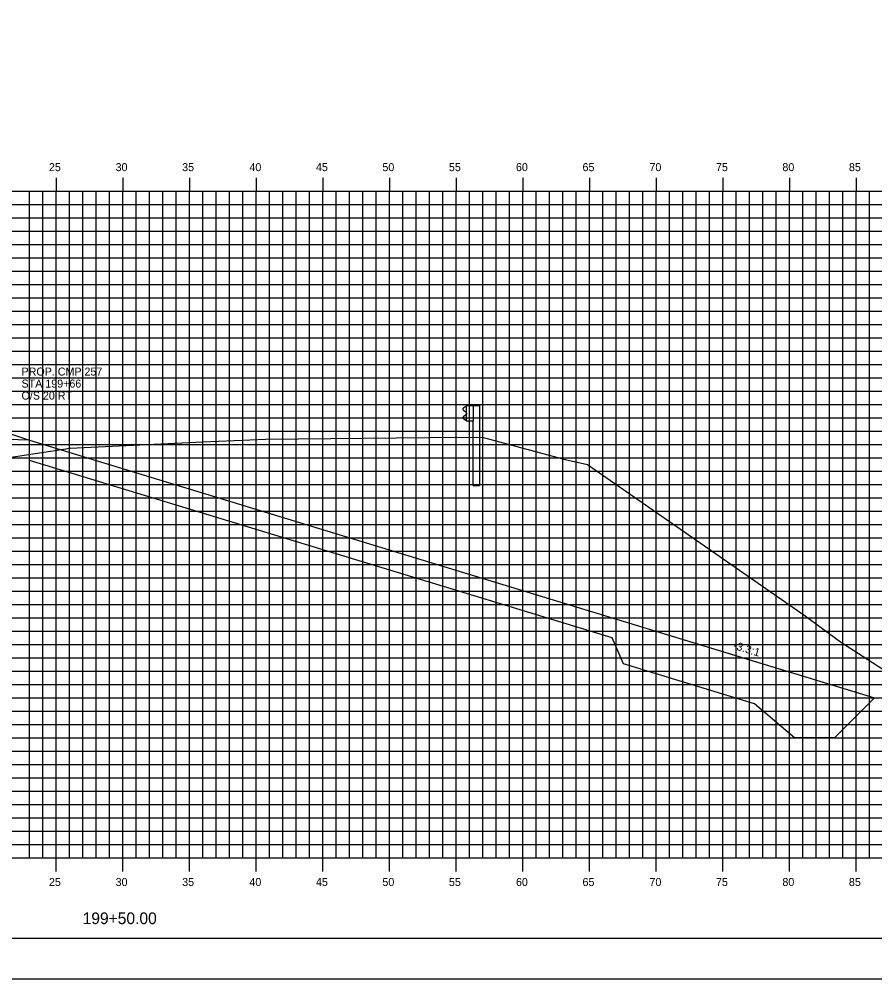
# Model space of a CAD drawing. Extents: x 850598 to 870284, y 366541 to 366651.
# Drawn here: x 865087.3 to 865151.5, y 366541.2 to 366613.1 of the extents above; entities that cross this region are included whole.
import ezdxf

# ---------------------------------------------------------------- set-up
doc = ezdxf.new("R2010")
doc.units = 0
for name, color, linetype in [('ANNOTATION', 7, 'Continuous'), ('BORDER', 7, 'Continuous'), ('D_Drainage_RipRap', 7, 'Continuous'), ('D_Roadway_Centerline', 7, 'Continuous'), ('D_Roadway_SlopeLines', 7, 'Continuous'), ('D_Roadway_SubGrade', 7, 'Continuous'), ('H_V ANNOTATION', 7, 'Continuous'), ('MAJOR', 7, 'Continuous'), ('MINOR', 7, 'Continuous'), ('PLOT BOUNDARY', 7, 'Continuous'), ('S_Guardrail_Beam', 7, 'Continuous'), ('S_Roadway_Centerline', 7, 'Continuous'), ('S_Utilities_Pole_Joint', 7, 'Continuous')]:
    doc.layers.add(name, color=color, linetype=linetype)

msp = doc.modelspace()

# ---------------------------------------------------------------- linework, layer by layer
at = {"layer": 'BORDER'}
msp.add_line((865020.073, 366544.225), (865180.073, 366544.225), dxfattribs=at)
at = {"layer": 'D_Drainage_RipRap'}
msp.add_lwpolyline([(865131.767, 366568.225), (865141.593, 366565.231), (865151.455, 366562.225), (865148.455, 366559.225), (865145.455, 366559.225), (865142.455, 366561.781), (865132.629, 366564.775), (865131.767, 366566.725), (865088.072, 366580.041), (865088.072, 366581.541)], close=True, dxfattribs=at)
at = {"layer": 'D_Roadway_Centerline'}
msp.add_lwpolyline([(865025.072, 366593.579), (865044.027, 366584.102), (865047.072, 366581.443), (865047.527, 366583.892), (865047.618, 366583.893), (865047.696, 366583.847), (865048.066, 366583.46), (865048.072, 366583.293), (865054.072, 366583.653), (865065.072, 366583.983), (865076.072, 366583.901), (865080.072, 366583.661), (865082.072, 366583.541), (865088.072, 366581.541), (865131.767, 366568.225), (865141.593, 366565.231), (865151.455, 366562.225), (865155.455, 366562.225)], dxfattribs=at)
at = {"layer": 'D_Roadway_SlopeLines'}
msp.add_lwpolyline([(865088.072, 366581.541), (865151.455, 366562.225), (865151.455, 366562.225)], dxfattribs=at)
at = {"layer": 'D_Roadway_SubGrade'}
msp.add_lwpolyline([(865076.072, 366583.401), (865077.072, 366583.341), (865077.072, 366583.591), (865082.072, 366583.291), (865082.072, 366583.541), (865088.072, 366581.541), (865076.072, 366581.901)], close=True, dxfattribs=at)
at = {"layer": 'MAJOR'}
for p, q in [((865090.072, 366601.227), (865090.072, 366600.225)), ((865090.072, 366601.227), (865090.072, 366600.225)), ((865095.072, 366601.227), (865095.072, 366600.225)), ((865095.072, 366601.227), (865095.072, 366600.225)), ((865100.072, 366601.227), (865100.072, 366600.225)), ((865100.072, 366601.227), (865100.072, 366600.225)), ((865105.072, 366601.227), (865105.072, 366600.225)), ((865105.072, 366601.227), (865105.072, 366600.225)), ((865110.072, 366601.227), (865110.072, 366600.225)), ((865110.072, 366601.227), (865110.072, 366600.225)), ((865115.072, 366601.227), (865115.072, 366600.225)), ((865115.072, 366601.227), (865115.072, 366600.225)), ((865120.072, 366601.227), (865120.072, 366600.225)), ((865120.072, 366601.227), (865120.072, 366600.225)), ((865125.072, 366601.227), (865125.072, 366600.225)), ((865125.072, 366601.227), (865125.072, 366600.225)), ((865130.072, 366601.227), (865130.072, 366600.225)), ((865130.072, 366601.227), (865130.072, 366600.225)), ((865135.072, 366601.227), (865135.072, 366600.225)), ((865135.072, 366601.227), (865135.072, 366600.225)), ((865140.072, 366601.227), (865140.072, 366600.225)), ((865140.072, 366601.227), (865140.072, 366600.225)), ((865145.072, 366601.227), (865145.072, 366600.225)), ((865145.072, 366601.227), (865145.072, 366600.225)), ((865150.072, 366601.227), (865150.072, 366600.225)), ((865150.072, 366601.227), (865150.072, 366600.225)), ((865025.072, 366600.225), (865165.072, 366600.225)), ((865025.072, 366600.225), (865165.072, 366600.225)), ((865025.072, 366600.225), (865165.072, 366600.225)), ((865025.072, 366600.225), (865165.072, 366600.225)), ((865090.072, 366550.225), (865090.072, 366600.225)), ((865090.072, 366550.225), (865090.072, 366600.225)), ((865095.072, 366550.225), (865095.072, 366600.225)), ((865095.072, 366550.225), (865095.072, 366600.225)), ((865100.072, 366550.225), (865100.072, 366600.225)), ((865100.072, 366550.225), (865100.072, 366600.225)), ((865105.072, 366550.225), (865105.072, 366600.225)), ((865105.072, 366550.225), (865105.072, 366600.225)), ((865110.072, 366550.225), (865110.072, 366600.225)), ((865110.072, 366550.225), (865110.072, 366600.225)), ((865115.072, 366550.225), (865115.072, 366600.225)), ((865115.072, 366550.225), (865115.072, 366600.225)), ((865120.072, 366550.225), (865120.072, 366600.225)), ((865120.072, 366550.225), (865120.072, 366600.225)), ((865125.072, 366550.225), (865125.072, 366600.225)), ((865125.072, 366550.225), (865125.072, 366600.225)), ((865130.072, 366550.225), (865130.072, 366600.225)), ((865130.072, 366550.225), (865130.072, 366600.225)), ((865135.072, 366550.225), (865135.072, 366600.225)), ((865135.072, 366550.225), (865135.072, 366600.225)), ((865140.072, 366550.225), (865140.072, 366600.225)), ((865140.072, 366550.225), (865140.072, 366600.225)), ((865145.072, 366550.225), (865145.072, 366600.225)), ((865145.072, 366550.225), (865145.072, 366600.225)), ((865150.072, 366550.225), (865150.072, 366600.225)), ((865150.072, 366550.225), (865150.072, 366600.225)), ((865025.072, 366595.225), (865165.072, 366595.225)), ((865025.072, 366595.225), (865165.072, 366595.225)), ((865025.072, 366590.225), (865165.072, 366590.225)), ((865025.072, 366590.225), (865165.072, 366590.225)), ((865025.072, 366585.225), (865165.072, 366585.225)), ((865025.072, 366585.225), (865165.072, 366585.225)), ((865025.072, 366580.225), (865165.072, 366580.225)), ((865025.072, 366580.225), (865165.072, 366580.225)), ((865025.072, 366575.225), (865165.072, 366575.225)), ((865025.072, 366575.225), (865165.072, 366575.225)), ((865025.072, 366570.225), (865165.072, 366570.225)), ((865025.072, 366570.225), (865165.072, 366570.225)), ((865025.072, 366565.225), (865165.072, 366565.225)), ((865025.072, 366565.225), (865165.072, 366565.225)), ((865025.072, 366560.225), (865165.072, 366560.225)), ((865025.072, 366560.225), (865165.072, 366560.225)), ((865025.072, 366555.225), (865165.072, 366555.225)), ((865025.072, 366555.225), (865165.072, 366555.225)), ((865025.072, 366550.225), (865165.072, 366550.225)), ((865025.072, 366550.225), (865165.072, 366550.225)), ((865025.072, 366550.225), (865165.072, 366550.225)), ((865025.072, 366550.225), (865165.072, 366550.225)), ((865090.072, 366549.223), (865090.072, 366550.225)), ((865090.072, 366549.223), (865090.072, 366550.225)), ((865095.072, 366549.223), (865095.072, 366550.225)), ((865095.072, 366549.223), (865095.072, 366550.225)), ((865100.072, 366549.223), (865100.072, 366550.225)), ((865100.072, 366549.223), (865100.072, 366550.225)), ((865105.072, 366549.223), (865105.072, 366550.225)), ((865105.072, 366549.223), (865105.072, 366550.225)), ((865110.072, 366549.223), (865110.072, 366550.225)), ((865110.072, 366549.223), (865110.072, 366550.225)), ((865115.072, 366549.223), (865115.072, 366550.225)), ((865115.072, 366549.223), (865115.072, 366550.225)), ((865120.072, 366549.223), (865120.072, 366550.225)), ((865120.072, 366549.223), (865120.072, 366550.225)), ((865125.072, 366549.223), (865125.072, 366550.225)), ((865125.072, 366549.223), (865125.072, 366550.225)), ((865130.072, 366549.223), (865130.072, 366550.225)), ((865130.072, 366549.223), (865130.072, 366550.225)), ((865135.072, 366549.223), (865135.072, 366550.225)), ((865135.072, 366549.223), (865135.072, 366550.225)), ((865140.072, 366549.223), (865140.072, 366550.225)), ((865140.072, 366549.223), (865140.072, 366550.225)), ((865145.072, 366549.223), (865145.072, 366550.225)), ((865145.072, 366549.223), (865145.072, 366550.225)), ((865150.072, 366549.223), (865150.072, 366550.225)), ((865150.072, 366549.223), (865150.072, 366550.225))]:
    msp.add_line(p, q, dxfattribs=at)
at = {"layer": 'MINOR'}
for p, q in [((865088.072, 366550.225), (865088.072, 366600.225)), ((865088.072, 366550.225), (865088.072, 366600.225)), ((865089.072, 366550.225), (865089.072, 366600.225)), ((865089.072, 366550.225), (865089.072, 366600.225)), ((865091.072, 366550.225), (865091.072, 366600.225)), ((865091.072, 366550.225), (865091.072, 366600.225)), ((865092.072, 366550.225), (865092.072, 366600.225)), ((865092.072, 366550.225), (865092.072, 366600.225)), ((865093.072, 366550.225), (865093.072, 366600.225)), ((865093.072, 366550.225), (865093.072, 366600.225)), ((865094.072, 366550.225), (865094.072, 366600.225)), ((865094.072, 366550.225), (865094.072, 366600.225)), ((865096.072, 366550.225), (865096.072, 366600.225)), ((865096.072, 366550.225), (865096.072, 366600.225)), ((865097.072, 366550.225), (865097.072, 366600.225)), ((865097.072, 366550.225), (865097.072, 366600.225)), ((865098.072, 366550.225), (865098.072, 366600.225)), ((865098.072, 366550.225), (865098.072, 366600.225)), ((865099.072, 366550.225), (865099.072, 366600.225)), ((865099.072, 366550.225), (865099.072, 366600.225)), ((865101.072, 366550.225), (865101.072, 366600.225)), ((865101.072, 366550.225), (865101.072, 366600.225)), ((865102.072, 366550.225), (865102.072, 366600.225)), ((865102.072, 366550.225), (865102.072, 366600.225)), ((865103.072, 366550.225), (865103.072, 366600.225)), ((865103.072, 366550.225), (865103.072, 366600.225)), ((865104.072, 366550.225), (865104.072, 366600.225)), ((865104.072, 366550.225), (865104.072, 366600.225)), ((865106.072, 366550.225), (865106.072, 366600.225)), ((865106.072, 366550.225), (865106.072, 366600.225)), ((865107.072, 366550.225), (865107.072, 366600.225)), ((865107.072, 366550.225), (865107.072, 366600.225)), ((865108.072, 366550.225), (865108.072, 366600.225)), ((865108.072, 366550.225), (865108.072, 366600.225)), ((865109.072, 366550.225), (865109.072, 366600.225)), ((865109.072, 366550.225), (865109.072, 366600.225)), ((865111.072, 366550.225), (865111.072, 366600.225)), ((865111.072, 366550.225), (865111.072, 366600.225)), ((865112.072, 366550.225), (865112.072, 366600.225)), ((865112.072, 366550.225), (865112.072, 366600.225)), ((865113.072, 366550.225), (865113.072, 366600.225)), ((865113.072, 366550.225), (865113.072, 366600.225)), ((865114.072, 366550.225), (865114.072, 366600.225)), ((865114.072, 366550.225), (865114.072, 366600.225)), ((865116.072, 366550.225), (865116.072, 366600.225)), ((865116.072, 366550.225), (865116.072, 366600.225)), ((865117.072, 366550.225), (865117.072, 366600.225)), ((865117.072, 366550.225), (865117.072, 366600.225)), ((865118.072, 366550.225), (865118.072, 366600.225)), ((865118.072, 366550.225), (865118.072, 366600.225)), ((865119.072, 366550.225), (865119.072, 366600.225)), ((865119.072, 366550.225), (865119.072, 366600.225)), ((865121.072, 366550.225), (865121.072, 366600.225)), ((865121.072, 366550.225), (865121.072, 366600.225)), ((865122.072, 366550.225), (865122.072, 366600.225)), ((865122.072, 366550.225), (865122.072, 366600.225)), ((865123.072, 366550.225), (865123.072, 366600.225)), ((865123.072, 366550.225), (865123.072, 366600.225)), ((865124.072, 366550.225), (865124.072, 366600.225)), ((865124.072, 366550.225), (865124.072, 366600.225)), ((865126.072, 366550.225), (865126.072, 366600.225)), ((865126.072, 366550.225), (865126.072, 366600.225)), ((865127.072, 366550.225), (865127.072, 366600.225)), ((865127.072, 366550.225), (865127.072, 366600.225)), ((865128.072, 366550.225), (865128.072, 366600.225)), ((865128.072, 366550.225), (865128.072, 366600.225)), ((865129.072, 366550.225), (865129.072, 366600.225)), ((865129.072, 366550.225), (865129.072, 366600.225)), ((865131.072, 366550.225), (865131.072, 366600.225)), ((865131.072, 366550.225), (865131.072, 366600.225)), ((865132.072, 366550.225), (865132.072, 366600.225)), ((865132.072, 366550.225), (865132.072, 366600.225)), ((865133.072, 366550.225), (865133.072, 366600.225)), ((865133.072, 366550.225), (865133.072, 366600.225)), ((865134.072, 366550.225), (865134.072, 366600.225)), ((865134.072, 366550.225), (865134.072, 366600.225)), ((865136.072, 366550.225), (865136.072, 366600.225)), ((865136.072, 366550.225), (865136.072, 366600.225)), ((865137.072, 366550.225), (865137.072, 366600.225)), ((865137.072, 366550.225), (865137.072, 366600.225)), ((865138.072, 366550.225), (865138.072, 366600.225)), ((865138.072, 366550.225), (865138.072, 366600.225)), ((865139.072, 366550.225), (865139.072, 366600.225)), ((865139.072, 366550.225), (865139.072, 366600.225)), ((865141.072, 366550.225), (865141.072, 366600.225)), ((865141.072, 366550.225), (865141.072, 366600.225)), ((865142.072, 366550.225), (865142.072, 366600.225)), ((865142.072, 366550.225), (865142.072, 366600.225)), ((865143.072, 366550.225), (865143.072, 366600.225)), ((865143.072, 366550.225), (865143.072, 366600.225)), ((865144.072, 366550.225), (865144.072, 366600.225)), ((865144.072, 366550.225), (865144.072, 366600.225)), ((865146.072, 366550.225), (865146.072, 366600.225)), ((865146.072, 366550.225), (865146.072, 366600.225)), ((865147.072, 366550.225), (865147.072, 366600.225)), ((865147.072, 366550.225), (865147.072, 366600.225)), ((865148.072, 366550.225), (865148.072, 366600.225)), ((865148.072, 366550.225), (865148.072, 366600.225)), ((865149.072, 366550.225), (865149.072, 366600.225)), ((865149.072, 366550.225), (865149.072, 366600.225)), ((865151.072, 366550.225), (865151.072, 366600.225)), ((865151.072, 366550.225), (865151.072, 366600.225)), ((865025.072, 366599.225), (865165.072, 366599.225)), ((865025.072, 366599.225), (865165.072, 366599.225)), ((865025.072, 366598.225), (865165.072, 366598.225)), ((865025.072, 366598.225), (865165.072, 366598.225)), ((865025.072, 366597.225), (865165.072, 366597.225)), ((865025.072, 366597.225), (865165.072, 366597.225)), ((865025.072, 366596.225), (865165.072, 366596.225)), ((865025.072, 366596.225), (865165.072, 366596.225)), ((865025.072, 366594.225), (865165.072, 366594.225)), ((865025.072, 366594.225), (865165.072, 366594.225)), ((865025.072, 366593.225), (865165.072, 366593.225)), ((865025.072, 366593.225), (865165.072, 366593.225)), ((865025.072, 366592.225), (865165.072, 366592.225)), ((865025.072, 366592.225), (865165.072, 366592.225)), ((865025.072, 366591.225), (865165.072, 366591.225)), ((865025.072, 366591.225), (865165.072, 366591.225)), ((865025.072, 366589.225), (865165.072, 366589.225)), ((865025.072, 366589.225), (865165.072, 366589.225)), ((865025.072, 366588.225), (865165.072, 366588.225)), ((865025.072, 366588.225), (865165.072, 366588.225)), ((865025.072, 366587.225), (865165.072, 366587.225)), ((865025.072, 366587.225), (865165.072, 366587.225)), ((865025.072, 366586.225), (865165.072, 366586.225)), ((865025.072, 366586.225), (865165.072, 366586.225)), ((865025.072, 366584.225), (865165.072, 366584.225)), ((865025.072, 366584.225), (865165.072, 366584.225)), ((865025.072, 366583.225), (865165.072, 366583.225)), ((865025.072, 366583.225), (865165.072, 366583.225)), ((865025.072, 366582.225), (865165.072, 366582.225)), ((865025.072, 366582.225), (865165.072, 366582.225)), ((865025.072, 366581.225), (865165.072, 366581.225)), ((865025.072, 366581.225), (865165.072, 366581.225)), ((865025.072, 366579.225), (865165.072, 366579.225)), ((865025.072, 366579.225), (865165.072, 366579.225)), ((865025.072, 366578.225), (865165.072, 366578.225)), ((865025.072, 366578.225), (865165.072, 366578.225)), ((865025.072, 366577.225), (865165.072, 366577.225)), ((865025.072, 366577.225), (865165.072, 366577.225)), ((865025.072, 366576.225), (865165.072, 366576.225)), ((865025.072, 366576.225), (865165.072, 366576.225)), ((865025.072, 366574.225), (865165.072, 366574.225)), ((865025.072, 366574.225), (865165.072, 366574.225)), ((865025.072, 366573.225), (865165.072, 366573.225)), ((865025.072, 366573.225), (865165.072, 366573.225)), ((865025.072, 366572.225), (865165.072, 366572.225)), ((865025.072, 366572.225), (865165.072, 366572.225)), ((865025.072, 366571.225), (865165.072, 366571.225)), ((865025.072, 366571.225), (865165.072, 366571.225)), ((865025.072, 366569.225), (865165.072, 366569.225)), ((865025.072, 366569.225), (865165.072, 366569.225)), ((865025.072, 366568.225), (865165.072, 366568.225)), ((865025.072, 366568.225), (865165.072, 366568.225)), ((865025.072, 366567.225), (865165.072, 366567.225)), ((865025.072, 366567.225), (865165.072, 366567.225)), ((865025.072, 366566.225), (865165.072, 366566.225)), ((865025.072, 366566.225), (865165.072, 366566.225)), ((865025.072, 366564.225), (865165.072, 366564.225)), ((865025.072, 366564.225), (865165.072, 366564.225)), ((865025.072, 366563.225), (865165.072, 366563.225)), ((865025.072, 366563.225), (865165.072, 366563.225)), ((865025.072, 366562.225), (865165.072, 366562.225)), ((865025.072, 366562.225), (865165.072, 366562.225)), ((865025.072, 366561.225), (865165.072, 366561.225)), ((865025.072, 366561.225), (865165.072, 366561.225)), ((865025.072, 366559.225), (865165.072, 366559.225)), ((865025.072, 366559.225), (865165.072, 366559.225)), ((865025.072, 366558.225), (865165.072, 366558.225)), ((865025.072, 366558.225), (865165.072, 366558.225)), ((865025.072, 366557.225), (865165.072, 366557.225)), ((865025.072, 366557.225), (865165.072, 366557.225)), ((865025.072, 366556.225), (865165.072, 366556.225)), ((865025.072, 366556.225), (865165.072, 366556.225)), ((865025.072, 366554.225), (865165.072, 366554.225)), ((865025.072, 366554.225), (865165.072, 366554.225)), ((865025.072, 366553.225), (865165.072, 366553.225)), ((865025.072, 366553.225), (865165.072, 366553.225)), ((865025.072, 366552.225), (865165.072, 366552.225)), ((865025.072, 366552.225), (865165.072, 366552.225)), ((865025.072, 366551.225), (865165.072, 366551.225)), ((865025.072, 366551.225), (865165.072, 366551.225))]:
    msp.add_line(p, q, dxfattribs=at)
at = {"layer": 'PLOT BOUNDARY'}
msp.add_lwpolyline([(865011.979, 366541.166), (865181.979, 366541.166), (865181.979, 366651.166), (865011.979, 366651.166)], close=True, dxfattribs=at)
at = {"layer": 'S_Guardrail_Beam'}
for p, q in [((865120.754, 366584.047), (865120.61, 366583.947)), ((865120.852, 366584.069), (865120.77, 366584.054)), ((865120.852, 366584.142), (865121.342, 366584.142)), ((865120.852, 366582.975), (865120.852, 366584.142)), ((865121.342, 366584.142), (865121.834, 366584.142)), ((865121.342, 366584.142), (865121.342, 366582.975)), ((865121.834, 366584.142), (865121.834, 366578.142)), ((865120.61, 366583.804), (865120.805, 366583.668)), ((865120.805, 366583.448), (865120.61, 366583.312)), ((865120.839, 366583.604), (865120.839, 366583.513)), ((865120.61, 366583.169), (865120.754, 366583.069)), ((865120.77, 366583.062), (865120.852, 366583.048)), ((865121.342, 366582.975), (865120.852, 366582.975)), ((865121.342, 366578.142), (865121.342, 366582.975)), ((865121.342, 366578.142), (865121.834, 366578.142))]:
    msp.add_line(p, q, dxfattribs=at)
for centre, major_axis, start_param, end_param in [((865120.777, 366584.013), (-0.0417, 0), 4.886922, 5.323254), ((865120.66, 366583.876), (-0.0877, 0), 5.323254, 7.243116), ((865120.66, 366583.241), (-0.0877, 0), 5.323254, 7.243116), ((865120.76, 366583.604), (0.0789, 0), 0, 0.959931), ((865120.76, 366583.513), (0.0789, 0), 5.323254, 6.283185), ((865120.777, 366583.103), (-0.0417, 0), 0.959931, 1.396263)]:
    msp.add_ellipse(centre, major_axis=major_axis, ratio=0.995501, start_param=start_param, end_param=end_param, dxfattribs=at)
at = {"layer": 'S_Roadway_Centerline'}
msp.add_lwpolyline([(865025.072, 366594.168), (865029.271, 366593.806), (865029.709, 366593.71), (865037.612, 366592.686), (865049.109, 366590.388), (865049.771, 366590.32), (865066.706, 366582.263), (865077.409, 366577.668), (865083.651, 366579.746), (865084.87, 366580.018), (865085.831, 366580.152), (865091.12, 366580.959), (865101.064, 366581.431), (865105.773, 366581.639), (865118.042, 366581.749), (865122.025, 366581.786), (865128.244, 366580.095), (865129.933, 366579.731), (865146.248, 366568.394), (865148.912, 366566.423), (865153.368, 366563.565), (865160.536, 366558.963), (865164.219, 366557.581), (865165.072, 366557.346)], dxfattribs=at)

# ---------------------------------------------------------------- texts
at = {"layer": 'ANNOTATION'}
msp.add_text('-3.3:1', height=0.6, rotation=343.05182, dxfattribs=at).set_placement((865140.806, 366565.916))
at = {"layer": 'H_V ANNOTATION'}
for s, height, p in [('25', 0.6, (865089.518, 366601.725)), ('30', 0.6, (865094.521, 366601.725)), ('35', 0.6, (865099.513, 366601.725)), ('40', 0.6, (865104.559, 366601.725)), ('45', 0.6, (865109.551, 366601.725)), ('50', 0.6, (865114.537, 366601.725)), ('55', 0.6, (865119.529, 366601.725)), ('60', 0.6, (865124.559, 366601.725)), ('65', 0.6, (865129.551, 366601.725)), ('70', 0.6, (865134.574, 366601.725)), ('75', 0.6, (865139.566, 366601.725)), ('80', 0.6, (865144.548, 366601.725)), ('85', 0.6, (865149.54, 366601.725)), ('25', 0.6, (865089.518, 366548.125)), ('30', 0.6, (865094.521, 366548.125)), ('35', 0.6, (865099.513, 366548.125)), ('40', 0.6, (865104.559, 366548.125)), ('45', 0.6, (865109.551, 366548.125)), ('50', 0.6, (865114.537, 366548.125)), ('55', 0.6, (865119.529, 366548.125)), ('60', 0.6, (865124.559, 366548.125)), ('65', 0.6, (865129.551, 366548.125)), ('70', 0.6, (865134.574, 366548.125)), ('75', 0.6, (865139.566, 366548.125)), ('80', 0.6, (865144.548, 366548.125)), ('85', 0.6, (865149.54, 366548.125)), ('199+50.00', 0.875, (865092.045, 366545.268))]:
    msp.add_text(s, height=height, dxfattribs=at).set_placement(p)
at = {"layer": 'S_Roadway_Centerline'}
for s, p in [('C', (865105.767, 366581.639)), ('L', (865105.773, 366581.632))]:
    msp.add_text(s, height=0.0146, dxfattribs=at).set_placement(p)
at = {"layer": 'S_Utilities_Pole_Joint'}
for s, p in [('PROP. CMP 257', (865087.462, 366586.396)), ('STA 199+66', (865087.462, 366585.496)), ('O/S 20 RT', (865087.462, 366584.596))]:
    msp.add_text(s, height=0.6, dxfattribs=at).set_placement(p)

doc.saveas('drawing.dxf')
